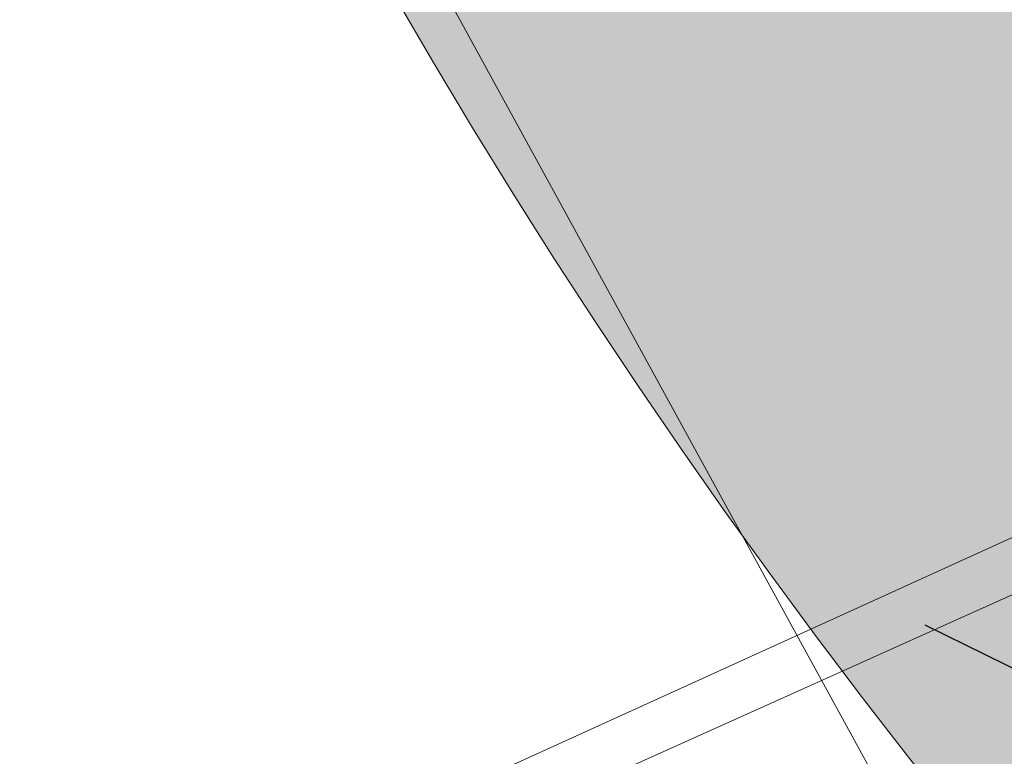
# Model space of a CAD drawing. Header units: metres. Extents: x 163628 to 167855, y 402678 to 405435.
# Tile 346 of 1056: x 165660.799 to 165661.107, y 404053.198 to 404053.429. Entities that reach past the tile are written whole.
import ezdxf

# ---------------------------------------------------------------- set-up
doc = ezdxf.new("R2010")
doc.units = ezdxf.units.M
doc.layers.get('0').update_dxf_attribs({"lineweight": 25})
for name, color, linetype, lineweight in [('X-CA190022.004-UO-BGT_Ondergrond$0$GE_322_WGDInrit_Vlak_GEM', 253, 'Continuous', 9), ('X-CA190022.004-UO-BGT_Ondergrond$0$GE_401_OTDErf_Vlak_GEM', 253, 'Continuous', 9), ('X-CA190022.004-UO-DTM inmeting$0$B-WE-IE-TERREINAFSCHEIDING_KUNSTMATIG_RASTERHEKWERK-G', 246, 'X-CA190022.004-UO-DTM inmeting$0$IE-TERREINAFSCHEIDING-KUNSTMATIG-OPEN', 0), ('X-CA190022.004-UO-DWM_Snelfietsroute$0$N-WE-VH-KANTOPSLUITING_ACHTERKANTBAND-G', 125, 'Continuous', 25), ('X-CA190022.004-UO-KAD_Percelen$0$B-WE-KG-GRENS_PERCEEL-GV', 150, 'Continuous', 9)]:
    doc.layers.add(name, color=color, linetype=linetype, lineweight=lineweight)
doc.layers.add('X-CA190022.004-UO-DWM_Beplanting$0$B-WE-GR-BOOM-S AFKOMSTIG UIT DTM_v0.4', color=252, linetype='Continuous')
doc.linetypes.add('X-CA190022.004-UO-DTM inmeting$0$IE-TERREINAFSCHEIDING-KUNSTMATIG-OPEN', pattern='A,7,-1.5,[67,NLCS.SHX,S=0.75,R=0,X=0,Y=0],-1.5', length=10)

# ---------------------------------------------------------------- blocks, each defined once
blk = doc.blocks.new('X-CA190022.004-UO-DWM_Beplanting$0$SGR-BOOM_01-SO')
at = {"color": 0, "linetype": 'ByBlock', "lineweight": 18}
blk.add_circle((0, 0), 2, dxfattribs=at)
blk = doc.blocks.new('X-CA190022.004-UO-DWM_Beplanting$0$IMGEOBoom')
at = {"transparency": 33554457}
h = blk.add_hatch(color=256, dxfattribs=at)
h.dxf.hatch_style = 1
edge = h.paths.add_edge_path()
edge.add_arc((0, 0), 100, 0, 360)
edge = h.paths.add_edge_path(flags=17)
edge.add_arc((0, 0), 12.5, 0, 360)
at = {"xscale": 50, "yscale": 50, "zscale": 50}
blk.add_blockref('X-CA190022.004-UO-DWM_Beplanting$0$SGR-BOOM_01-SO', (0, 0), dxfattribs=at)

msp = doc.modelspace()

# ---------------------------------------------------------------- linework, layer by layer
at = {"layer": 'X-CA190022.004-UO-BGT_Ondergrond$0$GE_322_WGDInrit_Vlak_GEM', "flags": 128}
msp.add_lwpolyline([(165659.222, 404048.35), (165655.172, 404046.399), (165655.173, 404046.841), (165655.118, 404050.373), (165660.944, 404053.174), (165662.756, 404053.989), (165664.033, 404051.106)], dxfattribs=at)
at = {"layer": 'X-CA190022.004-UO-BGT_Ondergrond$0$GE_401_OTDErf_Vlak_GEM', "flags": 128}
msp.add_lwpolyline([(165673.47, 404061.721), (165673.162, 404058.916), (165662.756, 404053.989), (165660.944, 404053.174), (165655.118, 404050.373), (165653.304, 404049.501), (165653.528, 404048.693), (165642.372, 404043.59), (165641.896, 404043.139), (165638.322, 404041.281)], dxfattribs=at)
at = {"layer": 'X-CA190022.004-UO-DTM inmeting$0$B-WE-IE-TERREINAFSCHEIDING_KUNSTMATIG_RASTERHEKWERK-G'}
msp.add_line((165660.49, 404054.245, 9.193), (165661.092, 404053.145, 9.226), dxfattribs=at)
at = {"layer": 'X-CA190022.004-UO-DWM_Snelfietsroute$0$N-WE-VH-KANTOPSLUITING_ACHTERKANTBAND-G', "ltscale": 0.2, "flags": 128}
msp.add_lwpolyline([(165683.60853, 404070.91172), (165677.57879, 404062.54306), (165677.26916, 404062.12155), (165676.73284, 404061.42782), (165676.17895, 404060.75519), (165675.60462, 404060.09991), (165675.01041, 404059.46261), (165674.39687, 404058.8439), (165673.76458, 404058.24435), (165673.10832, 404057.65934), (165672.83098, 404057.42285), (165672.45082, 404057.10865), (165671.76134, 404056.5663), (165671.06023, 404056.04891), (165670.34354, 404055.55333), (165669.61195, 404055.08004), (165668.86613, 404054.62948), (165668.10681, 404054.20208), (165667.32811, 404053.79478), (165666.97299, 404053.61906), (165663.61253, 404051.98545), (165661.08247, 404053.239)], dxfattribs=at)
at = {"layer": 'X-CA190022.004-UO-KAD_Percelen$0$B-WE-KG-GRENS_PERCEEL-GV', "flags": 128}
msp.add_lwpolyline([(165816.43, 404126.37), (165784.658, 404112.989), (165755.734, 404100.808), (165751.56, 404099.05), (165737.97, 404093.3), (165736.06, 404093.5), (165713.66, 404097), (165702.01, 404098.82), (165690.38, 404082.32), (165674.48, 404059.35), (165670.46, 404057.52), (165663.93, 404054.55), (165655.8, 404050.85), (165652.73, 404049.83), (165641.99, 404044.65), (165623.44, 404035.76)], dxfattribs=at)
msp.add_lwpolyline([(165663.93, 404054.55), (165662.91, 404056.79), (165659.68, 404063.82), (165660.27, 404064.09), (165659.31, 404066.19), (165661.63, 404067.25), (165659.32, 404072.28), (165656.23, 404070.87), (165654.73, 404074.15), (165645.06, 404095.91), (165642.805, 404090.975), (165634.57, 404072.95), (165641.5, 404069.17), (165642.1, 404068.9), (165644.78, 404067.42), (165650.04, 404064.64), (165646.35, 404057.53), (165652.73, 404049.83), (165655.8, 404050.85)], close=True, dxfattribs=at)

# ---------------------------------------------------------------- block references
at = {"layer": 'X-CA190022.004-UO-DWM_Beplanting$0$B-WE-GR-BOOM-S AFKOMSTIG UIT DTM_v0.4', "linetype": 'ByBlock', "lineweight": -2, "xscale": 0.02, "yscale": 0.02, "zscale": 0.02}
msp.add_blockref('X-CA190022.004-UO-DWM_Beplanting$0$IMGEOBoom', (165662.651, 404054.432, 9.277), dxfattribs=at)

doc.saveas('drawing.dxf')
